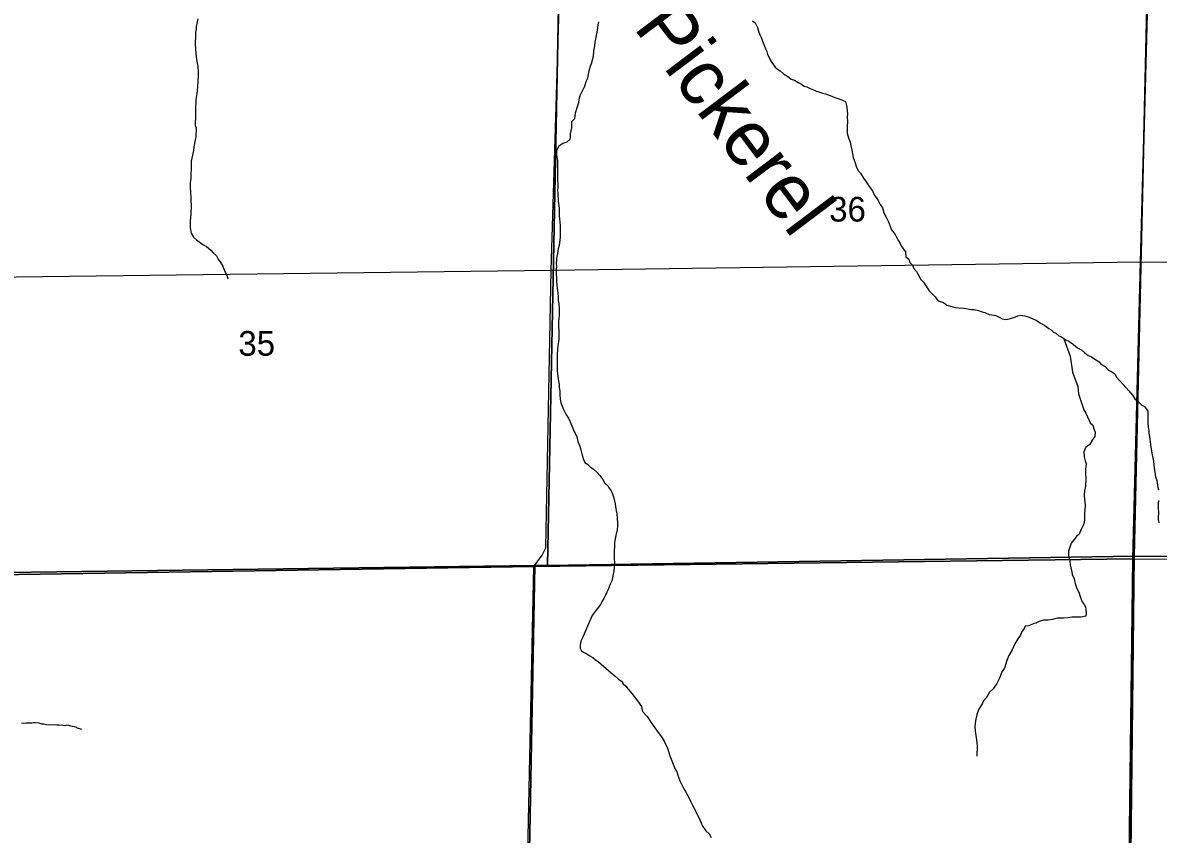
# Model space of a CAD drawing. Extents: x 1588073 to 2013523, y 1090242 to 1357120.
# Drawn here: x 1833520 to 1843684, y 1215819 to 1223082 of the extents above; entities that cross this region are included whole.
import ezdxf

# ---------------------------------------------------------------- set-up
doc = ezdxf.new("R2010")
doc.units = 0
for name, color, linetype in [('GM_X_County_Road', 7, 'Continuous'), ('GM_X_Minor_River', 7, 'Continuous'), ('GM_X_Minor_River_Text', 7, 'Continuous'), ('GM_X_Section', 7, 'Continuous'), ('GM_X_Section_Text', 7, 'Continuous'), ('GM_X_State_Route', 7, 'Continuous'), ('GM_X_Township', 7, 'Continuous'), ('GM_X_Township_Road', 7, 'Continuous')]:
    doc.layers.add(name, color=color, linetype=linetype)

msp = doc.modelspace()

# ---------------------------------------------------------------- linework, layer by layer
at = {"layer": 'GM_X_County_Road'}
for points in [[(1843456, 1218285), (1843525, 1220944), (1843596, 1223607), (1843662, 1226257), (1843672, 1227170), (1843683, 1228316)], [(1832904, 1218134), (1838096, 1218216), (1843456, 1218285)]]:
    msp.add_lwpolyline(points, dxfattribs=at)
at = {"layer": 'GM_X_Minor_River'}
for points in [[(1835087, 1223116), (1835073, 1223048), (1835071, 1223026), (1835065, 1222996), (1835065, 1222972), (1835064, 1222891), (1835070, 1222803), (1835072, 1222777), (1835074, 1222753), (1835087, 1222691), (1835089, 1222643), (1835089, 1222609), (1835084, 1222508), (1835078, 1222448), (1835070, 1222396), (1835068, 1222362), (1835066, 1222338), (1835065, 1222250), (1835065, 1222224), (1835063, 1222191), (1835063, 1222163), (1835071, 1222141), (1835072, 1222117), (1835068, 1222083), (1835068, 1222059), (1835064, 1222033), (1835052, 1221971), (1835050, 1221939), (1835033, 1221870), (1835029, 1221844), (1835027, 1221786), (1835027, 1221762), (1835025, 1221738), (1835025, 1221714), (1835024, 1221692), (1835020, 1221650), (1835020, 1221614), (1835022, 1221559), (1835026, 1221517)], [(1838674, 1223089), (1838668, 1223063), (1838665, 1223037), (1838661, 1223015), (1838651, 1222951), (1838641, 1222907), (1838637, 1222876), (1838630, 1222832), (1838626, 1222780), (1838612, 1222724), (1838600, 1222690), (1838590, 1222662), (1838584, 1222639), (1838577, 1222601), (1838571, 1222577), (1838561, 1222553), (1838549, 1222513), (1838507, 1222429), (1838499, 1222396), (1838494, 1222366), (1838486, 1222338), (1838464, 1222272), (1838458, 1222222), (1838432, 1222196), (1838432, 1222165), (1838431, 1222143), (1838425, 1222115), (1838421, 1222089), (1838419, 1222059), (1838417, 1222037), (1838391, 1222013), (1838353, 1222001), (1838319, 1221978), (1838297, 1221938), (1838298, 1221900), (1838302, 1221878), (1838306, 1221850), (1838306, 1221804), (1838308, 1221776), (1838306, 1221742), (1838307, 1221677), (1838309, 1221635), (1838309, 1221609), (1838307, 1221585), (1838309, 1221555), (1838309, 1221531), (1838312, 1221507), (1838314, 1221481), (1838318, 1221447), (1838320, 1221421), (1838322, 1221393), (1838322, 1221357), (1838324, 1221324), (1838327, 1221300), (1838329, 1221264), (1838329, 1221162), (1838322, 1221088), (1838314, 1221060), (1838308, 1221016), (1838302, 1220989), (1838298, 1220965), (1838296, 1220929), (1838297, 1220903), (1838295, 1220871), (1838295, 1220837), (1838297, 1220797), (1838299, 1220763), (1838301, 1220737), (1838304, 1220707), (1838306, 1220685), (1838310, 1220661), (1838312, 1220632), (1838314, 1220596), (1838318, 1220566), (1838320, 1220524), (1838321, 1220464), (1838319, 1220434), (1838317, 1220410), (1838315, 1220382)], [(1840053, 1223100), (1840077, 1223080), (1840096, 1223040), (1840106, 1223006), (1840118, 1222974), (1840132, 1222944), (1840140, 1222916), (1840159, 1222872), (1840167, 1222850), (1840179, 1222826), (1840187, 1222800), (1840209, 1222750), (1840224, 1222726), (1840254, 1222684), (1840276, 1222666), (1840300, 1222652), (1840330, 1222624), (1840366, 1222604), (1840399, 1222578), (1840427, 1222568), (1840461, 1222546), (1840491, 1222534), (1840515, 1222516), (1840539, 1222508), (1840569, 1222493), (1840598, 1222483), (1840622, 1222471), (1840644, 1222465), (1840680, 1222451), (1840706, 1222445), (1840762, 1222425), (1840790, 1222413), (1840826, 1222401), (1840859, 1222388), (1840885, 1222378), (1840893, 1222342), (1840899, 1222296), (1840901, 1222263), (1840899, 1222237), (1840902, 1222197), (1840900, 1222153), (1840900, 1222093), (1840912, 1222053), (1840927, 1222013), (1840933, 1221983), (1840941, 1221941), (1840953, 1221875), (1840970, 1221829), (1840980, 1221796), (1840996, 1221762), (1841018, 1221736), (1841046, 1221690), (1841069, 1221659)], [(1841069, 1221659), (1841087, 1221633), (1841115, 1221593), (1841129, 1221571), (1841145, 1221537), (1841162, 1221515), (1841178, 1221491), (1841194, 1221457), (1841216, 1221425), (1841228, 1221380), (1841253, 1221330), (1841269, 1221302), (1841297, 1221228), (1841328, 1221186), (1841346, 1221152), (1841360, 1221130), (1841374, 1221106), (1841386, 1221080), (1841421, 1221032), (1841425, 1220988), (1841451, 1220966), (1841461, 1220938), (1841483, 1220912), (1841497, 1220882), (1841520, 1220856), (1841534, 1220828), (1841560, 1220784), (1841584, 1220762), (1841633, 1220684), (1841683, 1220633), (1841715, 1220595), (1841762, 1220579), (1841790, 1220555), (1841816, 1220549), (1841846, 1220541), (1841870, 1220535), (1841898, 1220531), (1841942, 1220529), (1841964, 1220524), (1841990, 1220520), (1842012, 1220516), (1842036, 1220516), (1842075, 1220508), (1842109, 1220496), (1842133, 1220488), (1842171, 1220472), (1842195, 1220468), (1842229, 1220461), (1842265, 1220445), (1842287, 1220433), (1842320, 1220427), (1842348, 1220431), (1842390, 1220443), (1842426, 1220458), (1842454, 1220466), (1842490, 1220460), (1842518, 1220450), (1842562, 1220432), (1842586, 1220422), (1842626, 1220398), (1842669, 1220374), (1842703, 1220345), (1842725, 1220335), (1842745, 1220313), (1842767, 1220305), (1842793, 1220281), (1842817, 1220271), (1842856, 1220243), (1842882, 1220233), (1842926, 1220203), (1842960, 1220173), (1843000, 1220151), (1843027, 1220129), (1843057, 1220104), (1843087, 1220092), (1843117, 1220072), (1843155, 1220048), (1843171, 1220026), (1843208, 1220006), (1843238, 1219974), (1843266, 1219962), (1843294, 1219940), (1843308, 1219914), (1843342, 1219874), (1843371, 1219844), (1843395, 1219818), (1843421, 1219788), (1843455, 1219746), (1843474, 1219716), (1843510, 1219686), (1843538, 1219659), (1843560, 1219649), (1843590, 1219607), (1843591, 1219542), (1843591, 1219506), (1843593, 1219460), (1843599, 1219436), (1843599, 1219410), (1843604, 1219380), (1843616, 1219284), (1843630, 1219214)], [(1835026, 1221517), (1835027, 1221421), (1835025, 1221397), (1835025, 1221371), (1835019, 1221307), (1835018, 1221279), (1835018, 1221246), (1835028, 1221198), (1835050, 1221162), (1835076, 1221140), (1835133, 1221097), (1835165, 1221081), (1835203, 1221047), (1835225, 1221023), (1835254, 1220995), (1835270, 1220967), (1835294, 1220935), (1835312, 1220903), (1835320, 1220881), (1835330, 1220857), (1835347, 1220823), (1835357, 1220789)], [(1838315, 1220382), (1838318, 1220306), (1838318, 1220251), (1838316, 1220229), (1838310, 1220193), (1838306, 1220157), (1838305, 1220117), (1838305, 1220091), (1838303, 1220053), (1838303, 1220005), (1838305, 1219969), (1838307, 1219936), (1838312, 1219898), (1838316, 1219874), (1838320, 1219844), (1838322, 1219822), (1838326, 1219784), (1838328, 1219752), (1838331, 1219714), (1838337, 1219682), (1838347, 1219650), (1838361, 1219622), (1838383, 1219572), (1838404, 1219544), (1838416, 1219518), (1838436, 1219474), (1838448, 1219444), (1838479, 1219376), (1838489, 1219336), (1838505, 1219292), (1838515, 1219261), (1838521, 1219237), (1838528, 1219211), (1838538, 1219173), (1838550, 1219147), (1838576, 1219131), (1838600, 1219109), (1838628, 1219086), (1838661, 1219058), (1838685, 1219030), (1838711, 1218996), (1838729, 1218962), (1838757, 1218938), (1838768, 1218916), (1838786, 1218894), (1838798, 1218866), (1838808, 1218840), (1838822, 1218776), (1838826, 1218754), (1838833, 1218715), (1838837, 1218693), (1838841, 1218641), (1838843, 1218613), (1838845, 1218587), (1838840, 1218539), (1838832, 1218507), (1838824, 1218463), (1838818, 1218431), (1838818, 1218402), (1838814, 1218350), (1838815, 1218282), (1838817, 1218256), (1838815, 1218204), (1838811, 1218176), (1838805, 1218148), (1838798, 1218114), (1838792, 1218089), (1838778, 1218057), (1838768, 1218033), (1838760, 1218009), (1838748, 1217987), (1838734, 1217953), (1838722, 1217929), (1838706, 1217905), (1838691, 1217876), (1838663, 1217838), (1838635, 1217802), (1838617, 1217776), (1838605, 1217752), (1838583, 1217703), (1838557, 1217641), (1838534, 1217583), (1838514, 1217547), (1838510, 1217510), (1838510, 1217484), (1838522, 1217460), (1838544, 1217446), (1838569, 1217433), (1838591, 1217419), (1838623, 1217403), (1838645, 1217383), (1838675, 1217363), (1838697, 1217343), (1838738, 1217305), (1838762, 1217285), (1838788, 1217263), (1838820, 1217237), (1838854, 1217209), (1838878, 1217191), (1838893, 1217167), (1838917, 1217145)], [(1842840, 1220254), (1842894, 1220097), (1842917, 1219954), (1842964, 1219828), (1842970, 1219762), (1842997, 1219680), (1843017, 1219618), (1843037, 1219588), (1843051, 1219554), (1843066, 1219524), (1843074, 1219502), (1843098, 1219480), (1843108, 1219448), (1843120, 1219418), (1843116, 1219380), (1843097, 1219356), (1843069, 1219305), (1843037, 1219283), (1843017, 1219243), (1843021, 1219197), (1843031, 1219163), (1843038, 1219135), (1843034, 1219087), (1843034, 1219050), (1843036, 1219002), (1843033, 1218934), (1843025, 1218892), (1843021, 1218854), (1843025, 1218816), (1843027, 1218794), (1843029, 1218762), (1843026, 1218723), (1843024, 1218691), (1843024, 1218637), (1843020, 1218609), (1843012, 1218583), (1842994, 1218549), (1842975, 1218505), (1842951, 1218484), (1842931, 1218458), (1842903, 1218426), (1842893, 1218390), (1842879, 1218354), (1842879, 1218316), (1842887, 1218290), (1842892, 1218268), (1842896, 1218231), (1842902, 1218205), (1842906, 1218183), (1842914, 1218143), (1842930, 1218107), (1842941, 1218065), (1842955, 1218019), (1842973, 1217985), (1842985, 1217947), (1843004, 1217901), (1843022, 1217877), (1843032, 1217855), (1843036, 1217831), (1843040, 1217797), (1843036, 1217771), (1842992, 1217763), (1842946, 1217764), (1842910, 1217762), (1842878, 1217756), (1842836, 1217754), (1842780, 1217754), (1842758, 1217749), (1842736, 1217741), (1842698, 1217737), (1842658, 1217737), (1842618, 1217725), (1842588, 1217708), (1842564, 1217702), (1842524, 1217686), (1842492, 1217682), (1842482, 1217656), (1842462, 1217634), (1842452, 1217602), (1842426, 1217569), (1842400, 1217525), (1842376, 1217471), (1842345, 1217418), (1842327, 1217376), (1842309, 1217306), (1842283, 1217272), (1842265, 1217222), (1842240, 1217169), (1842206, 1217121), (1842172, 1217091), (1842158, 1217065), (1842144, 1217040), (1842120, 1217014), (1842110, 1216992), (1842094, 1216964), (1842075, 1216934), (1842061, 1216892), (1842047, 1216835), (1842041, 1216783), (1842045, 1216745), (1842050, 1216705)], [(1843630, 1219214), (1843641, 1219160), (1843645, 1219126), (1843647, 1219099), (1843659, 1219019), (1843670, 1218987), (1843680, 1218923), (1843686, 1218901)], [(1843685, 1218807), (1843683, 1218779), (1843683, 1218749), (1843685, 1218690), (1843683, 1218660), (1843683, 1218636), (1843690, 1218606)], [(1838917, 1217145), (1838939, 1217119), (1838971, 1217079), (1839022, 1217013), (1839058, 1216964), (1839066, 1216919), (1839110, 1216874), (1839127, 1216846), (1839143, 1216824), (1839179, 1216772), (1839199, 1216742), (1839220, 1216714), (1839242, 1216682), (1839262, 1216652), (1839290, 1216590), (1839313, 1216521), (1839361, 1216401), (1839374, 1216379), (1839386, 1216339), (1839402, 1216297), (1839424, 1216251), (1839438, 1216225), (1839453, 1216203), (1839471, 1216169), (1839485, 1216143), (1839499, 1216111), (1839515, 1216081), (1839530, 1216053), (1839542, 1216027), (1839570, 1215975), (1839592, 1215921), (1839602, 1215899), (1839635, 1215849), (1839663, 1215823), (1839681, 1215791)], [(1834048, 1216757), (1834030, 1216763), (1834016, 1216767), (1833994, 1216777), (1833980, 1216781), (1833952, 1216786), (1833934, 1216792), (1833914, 1216796), (1833898, 1216790), (1833878, 1216794), (1833846, 1216795), (1833826, 1216797), (1833802, 1216799), (1833762, 1216797), (1833734, 1216800), (1833708, 1216804), (1833694, 1216806), (1833668, 1216814), (1833638, 1216818), (1833614, 1216817), (1833600, 1216815), (1833570, 1216815), (1833550, 1216813), (1833526, 1216811), (1833508, 1216814)], [(1842050, 1216705), (1842056, 1216665), (1842060, 1216639), (1842062, 1216607), (1842062, 1216577), (1842060, 1216551), (1842059, 1216519)]]:
    msp.add_lwpolyline(points, dxfattribs=at)
at = {"layer": 'GM_X_Section'}
for points in [[(1838321, 1223525), (1843590, 1223612), (1843467, 1218307), (1838217, 1218226)], [(1843590, 1223612), (1848827, 1223569), (1848760, 1218266), (1848704, 1218266), (1843467, 1218307)], [(1833069, 1223464), (1838321, 1223525), (1838217, 1218226), (1838105, 1218225), (1832922, 1218156)], [(1838217, 1218226), (1843467, 1218307), (1843407, 1212980), (1838006, 1212966), (1838105, 1218225)], [(1843467, 1218307), (1848704, 1218266), (1848622, 1212783), (1843407, 1212980)], [(1838105, 1218225), (1838006, 1212966), (1832729, 1212978), (1832786, 1218150), (1832922, 1218156)]]:
    msp.add_lwpolyline(points, close=True, dxfattribs=at)
at = {"layer": 'GM_X_State_Route'}
msp.add_lwpolyline([(1837979, 1210040), (1837985, 1212953), (1838096, 1218216), (1838170, 1218318), (1838201, 1218383), (1838249, 1220869), (1838331, 1223513), (1838394, 1227694), (1838415, 1228941), (1838488, 1234093), (1838626, 1242044)], dxfattribs=at)
at = {"layer": 'GM_X_Township'}
for points in [[(1843596, 1223607), (1843525, 1220944), (1843456, 1218285), (1838096, 1218216), (1832904, 1218134), (1832767, 1218132), (1826396, 1218046), (1826179, 1218043), (1822454, 1217980), (1822251, 1217973), (1819562, 1217916), (1817122, 1217871), (1816931, 1217858), (1813179, 1217801), (1813064, 1217802), (1812123, 1217805), (1812125, 1217934), (1812142, 1219093), (1812145, 1219454), (1812143, 1220364), (1812190, 1223590)], [(1843596, 1223607), (1843525, 1220944), (1843456, 1218285), (1848744, 1218244), (1854040, 1218203)], [(1822454, 1217980), (1826179, 1218043), (1826396, 1218046), (1832767, 1218132), (1832904, 1218134), (1838096, 1218216), (1843456, 1218285), (1843390, 1212953), (1843338, 1209236), (1843273, 1204127), (1843209, 1199148), (1843132, 1191734), (1843105, 1189507), (1843068, 1186456), (1837772, 1186480), (1836614, 1186490), (1832499, 1186486), (1829633, 1186472), (1827562, 1186497), (1821835, 1186718)], [(1859011, 1186262), (1853690, 1186324), (1853645, 1186324), (1851014, 1186349), (1848393, 1186378), (1845738, 1186419), (1843068, 1186456), (1843105, 1189507), (1843132, 1191734), (1843209, 1199148), (1843273, 1204127), (1843338, 1209236), (1843390, 1212953), (1843456, 1218285), (1848744, 1218244), (1854040, 1218203)]]:
    msp.add_lwpolyline(points, dxfattribs=at)
at = {"layer": 'GM_X_Township_Road'}
for points in [[(1832977, 1220802), (1838249, 1220869), (1843525, 1220944)], [(1843525, 1220944), (1848751, 1220879), (1848751, 1220879)], [(1843390, 1212953), (1843390, 1212953), (1843456, 1218285)]]:
    msp.add_lwpolyline(points, dxfattribs=at)

# ---------------------------------------------------------------- texts
at = {"layer": 'GM_X_Minor_River_Text'}
msp.add_text('Pickerel', height=500.3, rotation=307.0019, dxfattribs=at).set_placement((1838981, 1223040))
at = {"layer": 'GM_X_Section_Text'}
for s, p in [('36', (1840738, 1221303)), ('35', (1835450, 1220102))]:
    msp.add_text(s, height=221, rotation=0, dxfattribs=at).set_placement(p)

doc.saveas('drawing.dxf')
